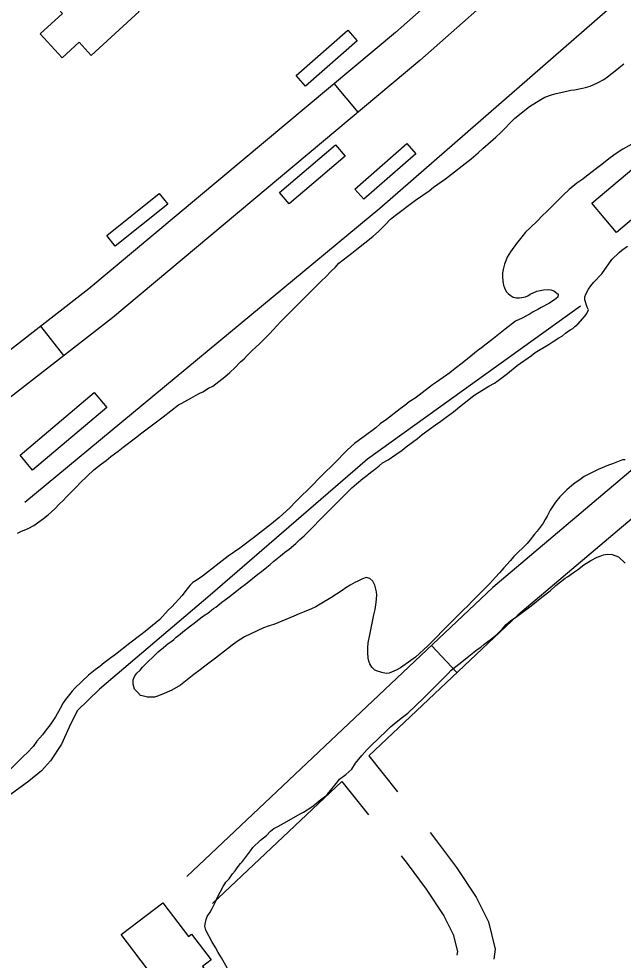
# Model space of a CAD drawing. Extents: x 3892998 to 3931244, y 278583 to 304547.
# Drawn here: x 3910866 to 3911353, y 286167 to 286925 of the extents above; entities that cross this region are included whole.
import ezdxf

# ---------------------------------------------------------------- set-up
doc = ezdxf.new("R2010")
doc.units = 0
for name, color, linetype in [('V-BLDG-OTLN', 7, 'Continuous'), ('V-RIVR-EDGE', 7, 'Continuous'), ('V-ROAD-CNTR', 7, 'Continuous'), ('V-SITE-VEGE', 7, 'Continuous'), ('V-TOPO-SHOR', 7, 'Continuous')]:
    doc.layers.add(name, color=color, linetype=linetype)

msp = doc.modelspace()

# ---------------------------------------------------------------- linework, layer by layer
at = {"layer": 'V-BLDG-OTLN'}
for points in [[(3910941.77, 286972.92), (3910963.58, 286949.1), (3910954.35, 286940.65), (3910962.89, 286931.33), (3910924.13, 286895.82), (3910914.29, 286906.57), (3910900.66, 286894.08), (3910883.03, 286913.32), (3910900.94, 286929.72), (3910898.15, 286932.97)], [(3911138.46, 286907.59), (3911096.89, 286871.22), (3911089.32, 286879.87), (3911130.9, 286916.23)], [(3911327.52, 286776.83), (3911447.82, 286878.24), (3911467.67, 286854.7), (3911347.37, 286753.29)], [(3911128.81, 286814.7), (3911083.6, 286776.32), (3911075.89, 286785.4), (3911121.1, 286823.79)], [(3911185.76, 286816.74), (3911143.77, 286779.98), (3911136.56, 286788.21), (3911178.54, 286824.98)], [(3910936.62, 286750.81), (3910979, 286784.75), (3910985.86, 286776.18), (3910943.47, 286742.24)], [(3910936.68, 286612.29), (3910876.93, 286561.79), (3910866.8, 286573.77), (3910926.55, 286624.27)], [(3911041.08, 286135.81), (3911063.71, 286105.94), (3911035.14, 286084.3), (3911022.52, 286100.97), (3910996.96, 286081.61), (3910982.94, 286100.65), (3910981.32, 286102.27), (3910979.7, 286113.17), (3910987.37, 286120.84), (3910962.52, 286154.21), (3910969.54, 286159.53), (3910948.35, 286187.52), (3910981.87, 286212.91), (3911002.43, 286185.76), (3911005.03, 286187.73), (3911020.74, 286166.99), (3911013.7, 286161.66), (3911036.12, 286132.05)]]:
    msp.add_lwpolyline(points, close=True, dxfattribs=at)
at = {"layer": 'V-RIVR-EDGE'}
msp.add_spline([(3909865.84, 290928.21), (3909862.62, 290923.11), (3909860.68, 290922.62), (3909860.67, 290920.68), (3909870.35, 290905.12), (3909881.93, 290877.89), (3909893.54, 290856.5), (3909906.13, 290843.84), (3909921.61, 290817.58), (3909937.09, 290794.71), (3909948.22, 290777.2), (3909977.73, 290734.39), (3910003.37, 290694.51), (3910040.65, 290645.85), (3910078.4, 290595.25), (3910114.21, 290544.17), (3910151.48, 290493.58), (3910181.95, 290444.45), (3910200.82, 290413.32), (3910226.93, 290368.58), (3910256.93, 290323.83), (3910278.7, 290289.3), (3910307.74, 290250.37), (3910325.16, 290226.53), (3910363.87, 290167.19), (3910391.44, 290124.87), (3910427.73, 290068.94), (3910449.5, 290036.83), (3910504.18, 289956.56), (3910522.07, 289926.9), (3910550.12, 289879.72), (3910562.21, 289857.35), (3910573.34, 289842.27), (3910610.65, 289806.73), (3910620.82, 289794.07), (3910623.21, 289779.99), (3910634.83, 289764.42), (3910664.83, 289724.03), (3910692.43, 289689.49), (3910710.83, 289668.07), (3910721.01, 289660.28), (3910770.89, 289605.28), (3910782.51, 289588.74), (3910807.66, 289548.37), (3910835.72, 289503.62), (3910862.83, 289470.04), (3910892.35, 289425.78), (3910920.41, 289383.46), (3910947.99, 289342.6), (3910968.78, 289304.67), (3911000.23, 289260.88), (3911019.59, 289231.7), (3911055.91, 289191.3), (3911085.45, 289159.66), (3911118.86, 289116.84), (3911139.19, 289091.05), (3911160.97, 289062.35), (3911184.19, 289025.87), (3911223.42, 288981.58), (3911281.53, 288916.36), (3911313, 288876.94), (3911328.5, 288859.42), (3911346.41, 288837.53), (3911371.58, 288801.04), (3911404.48, 288751.91), (3911426.73, 288715.43), (3911446.57, 288687.7), (3911479.01, 288646.83), (3911529.35, 288582.12), (3911550.65, 288552.92), (3911609.2, 288468.28), (3911644.54, 288421.09), (3911676.97, 288378.76), (3911701.17, 288348.1), (3911741.37, 288303.81), (3911770.9, 288264.88), (3911788.8, 288235.7), (3911834.27, 288164.69), (3911857.49, 288130.15), (3911884.6, 288092.69), (3911915.56, 288045.51), (3911921.85, 288035.78), (3911928.64, 288029.93), (3911972.62, 287945.81), (3911992.92, 287906.42), (3912000.64, 287886.98), (3912014.67, 287866.55), (3912026.77, 287848.06), (3912066.44, 287785.32), (3912084.8, 287750.79), (3912094.47, 287732.8), (3912094.94, 287726), (3912096.85, 287711.43), (3912096.35, 287704.63), (3912095.36, 287700.26), (3912088.55, 287695.91), (3912085.64, 287696.89), (3912073.03, 287702.26), (3912062.35, 287706.17), (3912054.1, 287706.19), (3912051.18, 287704.26), (3912049.22, 287697.95), (3912054.05, 287685.8), (3912068.56, 287663.91), (3912113.05, 287586.58), (3912136.73, 287540.87), (3912153.66, 287513.63), (3912163.84, 287503.9), (3912187.57, 287479.56), (3912207.42, 287453.28), (3912216.14, 287445.98), (3912226.8, 287436.24), (3912240.84, 287416.78), (3912253.42, 287397.81), (3912271.31, 287366.2), (3912283.87, 287341.4), (3912284.84, 287338.97), (3912290.18, 287337.98), (3912303.79, 287344.26), (3912317.4, 287350.54), (3912319.83, 287350.54), (3912322.75, 287350.53), (3912327.59, 287345.66), (3912328.54, 287338.37), (3912335.79, 287321.36), (3912348.36, 287299.96), (3912369.18, 287275.14), (3912380.33, 287265.4), (3912402.15, 287253.21), (3912416.69, 287243.46), (3912434.16, 287238.07), (3912456.94, 287220.05), (3912481.62, 287183.56), (3912501.93, 287148.06), (3912512.56, 287124.73), (3912531.4, 287085.83), (3912550.27, 287059.56), (3912569.64, 287034.26), (3912593.34, 286996.8), (3912613.67, 286968.1), (3912632.04, 286936.49), (3912645.1, 286912.66), (3912660.58, 286888.83), (3912675.09, 286867.42), (3912698.32, 286835.31), (3912720.05, 286784.75), (3912736.96, 286747.81), (3912742.28, 286740.02), (3912755.33, 286715.22), (3912761.6, 286696.75), (3912774.14, 286660.3), (3912779.9, 286635.52), (3912793.38, 286585.46), (3912797.22, 286569.43), (3912803.96, 286543.67), (3912804.41, 286532.02)], degree=3, dxfattribs=at)
at = {"layer": 'V-ROAD-CNTR'}
for p, q in [((3911139.29, 286850.23), (3911120.04, 286873.25)), ((3910902.01, 286654.1), (3910883.59, 286677.79)), ((3911218.89, 286398.6), (3911198.29, 286420.41))]:
    msp.add_line(p, q, dxfattribs=at)
for points in [[(3911461.44, 287168.05), (3911329.91, 287056.54), (3911169.36, 286914.49), (3910922.32, 286707.91), (3910727.83, 286556.64)], [(3911479.9, 287144.37), (3911349.55, 287033.86), (3911188.93, 286891.74), (3910941.16, 286684.55), (3910746.25, 286532.96)], [(3911513.49, 287081.13), (3911400.51, 286985.41), (3911156.61, 286772.59), (3910870.73, 286535.53)], [(3911709.18, 286850.21), (3911616.06, 286778.52), (3911247.86, 286467.23), (3911001.24, 286234.28)], [(3911727.61, 286826.54), (3911634.91, 286755.17), (3911267.86, 286444.85), (3911147.9, 286331.54)], [(3911147.9, 286331.54), (3911170.99, 286302.56)], [(3911126.01, 286310.87), (3911021.84, 286212.47)], [(3911126.01, 286310.87), (3911147.52, 286283.87)], [(3911197.22, 286269.71), (3911202.49, 286263.11), (3911218.62, 286241.4), (3911234.4, 286217.66), (3911244.21, 286197.79), (3911249.59, 286175.67), (3911248.69, 286167.61)], [(3911173.79, 286250.97), (3911178.73, 286244.79), (3911194.07, 286224.14), (3911208.35, 286202.66), (3911215.84, 286187.48), (3911219.19, 286173.73), (3911218.87, 286170.93)]]:
    msp.add_lwpolyline(points, dxfattribs=at)
at = {"layer": 'V-SITE-VEGE'}
for points in [[(3911209.62, 286796.6), (3911230.34, 286812.6), (3911236.07, 286817.34), (3911239.82, 286820.9), (3911245.94, 286826.43), (3911250.08, 286829.99), (3911254.23, 286833.94), (3911265.28, 286845.01), (3911273.57, 286851.92), (3911277.32, 286854.69), (3911286.4, 286860.42), (3911289.76, 286862.2), (3911295.09, 286864.17), (3911298.84, 286865.36), (3911307.53, 286867.14), (3911310.49, 286867.93), (3911313.45, 286868.33), (3911319.97, 286869.52), (3911322.34, 286870.11), (3911326.29, 286871.3), (3911329.05, 286872.48), (3911332.01, 286873.87), (3911337.15, 286876.63), (3911340.1, 286878.8), (3911347.61, 286884.73), (3911349.39, 286885.92), (3911353.33, 286889.08)], [(3911366.59, 286828.26), (3911352.57, 286820.36), (3911347.05, 286817), (3911342.31, 286813.45), (3911334.61, 286807.32), (3911331.25, 286804.95), (3911323.36, 286798.63), (3911320.2, 286796.25), (3911315.46, 286792.9), (3911309.34, 286787.96), (3911304.41, 286783.41), (3911301.05, 286779.86), (3911291.58, 286770.57), (3911287.63, 286766.62), (3911283.88, 286762.67), (3911277.76, 286756.94), (3911274.21, 286753.38), (3911271.05, 286749.83), (3911266.71, 286744.49), (3911261.97, 286737.58), (3911259.41, 286733.23), (3911258.22, 286730.47), (3911257.04, 286727.7), (3911256.05, 286723.36), (3911255.66, 286720.79), (3911255.66, 286717.83), (3911255.86, 286713.68), (3911256.25, 286710.92), (3911257.05, 286708.75), (3911258.63, 286705.79), (3911260.21, 286704.21), (3911261.79, 286702.82), (3911264.16, 286701.24), (3911266.92, 286700.46)], [(3910864.76, 286510.9), (3910867.52, 286512.29), (3910873.45, 286514.66), (3910877.79, 286517.03), (3910885.69, 286522.76), (3910889.44, 286525.73), (3910894.76, 286530.66), (3910898.52, 286534.62), (3910901.48, 286537.38), (3910904.24, 286540.34), (3910912.33, 286548.25), (3910915.29, 286551.41), (3910926.15, 286561.88), (3910932.46, 286566.82), (3910936.22, 286569.59), (3910939.97, 286572.74), (3910945.89, 286577.09), (3910949.84, 286580.25), (3910959.9, 286587.76), (3910964.84, 286591.71), (3910982.21, 286604.75), (3910994.45, 286614.24), (3910997.02, 286615.82), (3911001.95, 286618.39), (3911004.32, 286619.77), (3911008.27, 286621.75), (3911011.04, 286623.53), (3911014, 286624.91), (3911018.73, 286627.88), (3911022.09, 286629.46), (3911031.76, 286636.97), (3911035.91, 286640.32), (3911039.86, 286644.28), (3911044.4, 286649.02), (3911047.36, 286651.39), (3911049.92, 286654.15), (3911053.87, 286658.1), (3911056.83, 286660.87), (3911059.6, 286663.24), (3911067.89, 286671.54), (3911076.57, 286681.22), (3911079.93, 286684.38), (3911083.08, 286687.74), (3911093.54, 286698.21), (3911098.68, 286703.15), (3911101.83, 286706.51), (3911106.77, 286711.25), (3911109.93, 286714.61), (3911112.89, 286717.37), (3911117.43, 286722.11), (3911120.59, 286725.08), (3911123.74, 286728.43), (3911134.21, 286736.54), (3911138.15, 286739.89), (3911150.99, 286749.97), (3911155.52, 286753.92), (3911161.05, 286759.45), (3911165.4, 286764), (3911169.15, 286766.96), (3911185.33, 286779.21), (3911196.39, 286786.92), (3911199.94, 286789.68), (3911209.62, 286796.6)], [(3910986.05, 286421.9), (3910989.01, 286423.87), (3910990.78, 286425.26), (3910992.56, 286427.04), (3910995.91, 286429.41), (3910997.89, 286431.38), (3911004.21, 286436.12), (3911006.97, 286438.49), (3911009.93, 286440.87), (3911014.67, 286444.23), (3911018.02, 286446.4), (3911022.76, 286450.15), (3911024.54, 286451.34), (3911029.48, 286455.29), (3911034.21, 286458.85), (3911045.46, 286467.74), (3911048.43, 286469.91), (3911058.49, 286478.01), (3911061.45, 286479.99), (3911065.6, 286483.54), (3911068.36, 286485.72), (3911071.32, 286488.48), (3911076.65, 286492.63), (3911080.01, 286495.4), (3911083.76, 286498.17), (3911088.89, 286502.51), (3911092.25, 286505.87), (3911095.6, 286508.83), (3911115.74, 286528.99), (3911120.67, 286534.12), (3911124.42, 286537.68), (3911134.09, 286547.36), (3911137.84, 286550.72), (3911142.98, 286555.06), (3911146.33, 286557.43), (3911149.1, 286559.8), (3911153.44, 286563.16), (3911156.2, 286565.14), (3911158.77, 286567.51), (3911163.31, 286570.08), (3911169.63, 286574.43), (3911174.76, 286577.79), (3911177.92, 286580.55), (3911187, 286587.27), (3911190.95, 286590.43), (3911201.6, 286598.34), (3911205.95, 286601.3), (3911210.29, 286604.46), (3911216.02, 286608.81), (3911219.18, 286611.38), (3911222.14, 286613.95), (3911227.07, 286617.5), (3911230.03, 286620.07), (3911233.19, 286622.44), (3911244.64, 286629.36), (3911249.18, 286631.93), (3911252.14, 286633.9), (3911259.45, 286639.63), (3911267.34, 286645.96), (3911278.99, 286654.06), (3911281.95, 286656.43), (3911293.2, 286663.35), (3911296.36, 286665.52), (3911300.9, 286668.29), (3911303.86, 286669.87), (3911306.43, 286672.04), (3911309.98, 286674.81), (3911312.15, 286675.99), (3911313.73, 286677.37), (3911316.3, 286679.35), (3911322.22, 286686.07), (3911323.4, 286687.84), (3911324.79, 286690.81), (3911323.8, 286692.98), (3911321.82, 286698.9), (3911322.02, 286701.27), (3911322.61, 286703.64), (3911324.98, 286707.59), (3911326.75, 286710.36), (3911329.12, 286713.12), (3911335.64, 286720.04), (3911343.73, 286731.49), (3911349.45, 286737.03), (3911351.82, 286739), (3911356.16, 286742.16)], [(3911266.92, 286700.46), (3911269.29, 286700.46), (3911274.03, 286701.45), (3911276.01, 286702.24), (3911277.98, 286703.42), (3911283.31, 286705.99), (3911288.64, 286706.98), (3911292.39, 286707.38), (3911294.37, 286706.99), (3911296.94, 286706.2), (3911300.49, 286703.63), (3911300.1, 286701.26), (3911297.53, 286699.09), (3911292.79, 286695.93), (3911286.67, 286692.76), (3911283.91, 286691.18), (3911280.16, 286689.21), (3911277.79, 286687.63), (3911271.47, 286684.07), (3911265.94, 286681.7), (3911257.65, 286675.38), (3911246.99, 286666.68), (3911242.26, 286663.12), (3911238.5, 286660.16), (3911235.94, 286658.38), (3911230.02, 286653.64), (3911223.11, 286647.91), (3911217.38, 286643.76), (3911213.04, 286640.21)], [(3911213.04, 286640.21), (3911202.38, 286632.5), (3911199.02, 286630.52), (3911188.37, 286622.03), (3911185.21, 286619.66), (3911180.27, 286616.69), (3911176.92, 286613.92), (3911173.17, 286611.16), (3911162.11, 286602.46), (3911156.98, 286598.91), (3911153.42, 286595.95), (3911144.15, 286588.83), (3911140.2, 286586.07), (3911136.25, 286583.1), (3911130.72, 286578.16), (3911126.97, 286574.41), (3911123.42, 286570.65), (3911107.04, 286554.46), (3911103.29, 286550.5), (3911089.07, 286536.48), (3911084.14, 286531.34), (3911075.46, 286523.44), (3911069.53, 286518.5), (3911054.93, 286507.24), (3911043.87, 286498.94), (3911034.6, 286492.42), (3911013.86, 286476.41), (3911008.73, 286472.86), (3911005.97, 286471.28), (3911003.99, 286469.1), (3911002.42, 286467.33), (3910999.46, 286463.57), (3910997.48, 286460.81), (3910988.99, 286451.52), (3910986.03, 286448.75), (3910979.32, 286441.44), (3910967.67, 286431.57), (3910964.12, 286429), (3910955.24, 286422.28), (3910943.79, 286413.19), (3910939.84, 286410.42), (3910934.51, 286406.47), (3910930.96, 286403.51), (3910927.21, 286400.74), (3910921.88, 286396.6), (3910911.02, 286386.12), (3910908.65, 286383.55), (3910903.32, 286376.84), (3910901.55, 286374.07), (3910898.98, 286369.73), (3910895.23, 286363.01), (3910891.09, 286356.49), (3910887.93, 286352.35), (3910884.77, 286348.39), (3910880.43, 286343.26), (3910877.28, 286339.11), (3910872.73, 286334.17), (3910869.18, 286330.81), (3910867.01, 286328.44), (3910858.92, 286320.54)], [(3911340.84, 286565.62), (3911332.54, 286562.26), (3911321.29, 286556.53), (3911316.95, 286553.36), (3911313.99, 286551.39), (3911311.22, 286549.21), (3911307.28, 286545.85), (3911304.31, 286542.89), (3911301.75, 286540.13), (3911298.2, 286535.78), (3911294.05, 286529.46), (3911291.49, 286524.52), (3911289.91, 286521.95), (3911288.33, 286518.99), (3911283.4, 286512.67), (3911281.23, 286510.1), (3911277.87, 286505.56), (3911275.31, 286502.6), (3911264.65, 286492.12), (3911261.69, 286488.57), (3911256.55, 286483.04), (3911253.2, 286479.09), (3911249.84, 286475.53), (3911245.11, 286470), (3911241.75, 286466.84), (3911230.89, 286455.97), (3911228.13, 286453.01), (3911223.2, 286448.27), (3911214.31, 286439.18), (3911195.37, 286420.22), (3911185.5, 286411.13), (3911181.75, 286408.36), (3911173.26, 286402.43), (3911169.9, 286400.46), (3911164.18, 286398.08), (3911161.8, 286397.89), (3911158.25, 286398.67), (3911154.89, 286399.66), (3911152.72, 286400.65), (3911150.15, 286402.82), (3911148.57, 286405.58), (3911147.78, 286407.75), (3911147.38, 286410.32), (3911146.99, 286414.86), (3911146.98, 286418.41), (3911147.38, 286422.56), (3911148.56, 286428.88), (3911151.91, 286445.08), (3911152.9, 286449.42), (3911153.88, 286454.95), (3911154.27, 286460.88), (3911154.08, 286463.64), (3911152.69, 286468.97), (3911151.11, 286472.13), (3911148.74, 286474.5), (3911145.78, 286475.09), (3911142.81, 286474.1), (3911140.64, 286473.11), (3911138.87, 286472.12), (3911136.69, 286471.14), (3911132.75, 286468.96), (3911129.19, 286466.79), (3911126.23, 286464.61), (3911117.34, 286458.69), (3911108.66, 286453.75), (3911105.11, 286451.57), (3911101.75, 286449.99), (3911095.83, 286447.42), (3911091.68, 286446.04), (3911087.54, 286444.06), (3911071.35, 286437.34), (3911067.4, 286436.35), (3911062.85, 286434.57), (3911047.65, 286427.26), (3911041.73, 286423.5), (3911037.79, 286420.74), (3911034.03, 286417.58), (3911024.36, 286410.07), (3911015.67, 286403.74), (3911011.92, 286400.78), (3911006.79, 286397.02), (3910996.13, 286388.33), (3910989.02, 286384.38), (3910980.93, 286381.02), (3910977.57, 286379.44), (3910975.2, 286378.85), (3910972.83, 286378.65), (3910969.48, 286378.84), (3910967.5, 286379.24), (3910963.95, 286380.22), (3910961.58, 286382.39), (3910959.01, 286385.16), (3910958.02, 286389.3), (3910957.82, 286392.66), (3910959.4, 286396.02), (3910960.78, 286397.99), (3910963.54, 286400.56), (3910965.52, 286402.93), (3910977.95, 286415.38), (3910982.49, 286418.74), (3910986.05, 286421.9)], [(3911354.46, 286570.16), (3911352.29, 286569.97), (3911344.19, 286566.8), (3911340.84, 286565.62)], [(3911312.64, 286479.31), (3911315.99, 286481.48), (3911321.13, 286485.43), (3911326.85, 286488.99), (3911331.79, 286491.56), (3911334.35, 286492.35), (3911336.92, 286493.54), (3911340.27, 286494.13), (3911344.03, 286493.74), (3911349.16, 286491.96), (3911354.5, 286486.63)], [(3911035.13, 286158.1), (3911029.21, 286168.76), (3911026.44, 286173.1), (3911024.27, 286177.05), (3911021.3, 286181.98), (3911016.36, 286190.87), (3911015.77, 286194.23), (3911016.16, 286197.19), (3911016.75, 286199.56), (3911017.54, 286201.93), (3911019.91, 286205.49), (3911021.49, 286208.45), (3911024.05, 286213.39), (3911025.63, 286217.14), (3911030.37, 286226.22), (3911032.73, 286229.58), (3911035.3, 286232.35), (3911038.06, 286236.5), (3911040.23, 286238.87), (3911041.81, 286241.24), (3911044.38, 286244.59), (3911045.95, 286246.37), (3911047.53, 286248.35), (3911052.47, 286254.87), (3911054.44, 286257.63), (3911060.56, 286263.56), (3911065.3, 286267.31), (3911068.66, 286270.87), (3911071.42, 286272.85), (3911074.38, 286274.62), (3911079.31, 286277.19), (3911085.43, 286280.75), (3911092.54, 286284.7), (3911095.31, 286286.09), (3911101.82, 286290.43), (3911105.77, 286293.4), (3911107.94, 286295.18), (3911109.91, 286296.95), (3911113.07, 286299.13), (3911114.65, 286300.71), (3911122.75, 286310.79), (3911124.32, 286312.56), (3911129.26, 286316.51), (3911134.2, 286320.86), (3911137.15, 286325.6), (3911142.09, 286331.72), (3911146.43, 286336.46), (3911149.79, 286339.82), (3911161.83, 286351.28), (3911165.38, 286354.84), (3911171.1, 286359.78), (3911175.05, 286362.54), (3911179.2, 286365.9), (3911192.03, 286378.15), (3911211.37, 286397.51), (3911214.14, 286400.48), (3911224, 286408.18), (3911228.35, 286411.74), (3911235.26, 286417.07), (3911238.02, 286419.05), (3911240.78, 286421.42), (3911245.52, 286424.97), (3911251.25, 286429.52), (3911255.39, 286433.67), (3911258.55, 286437.22), (3911262.1, 286440.19), (3911267.23, 286443.74), (3911278.68, 286452.44), (3911287.18, 286459.35), (3911293.88, 286464.49), (3911298.62, 286468.64), (3911306.12, 286474.57), (3911307.9, 286475.75), (3911312.64, 286479.31)]]:
    msp.add_lwpolyline(points, dxfattribs=at)
at = {"layer": 'V-TOPO-SHOR'}
msp.add_lwpolyline([(3911318.32, 286693.9), (3911146.68, 286570.54), (3911019.96, 286460.89), (3910930.93, 286385.22), (3910912.77, 286367.64), (3910906.46, 286354.6), (3910900.15, 286340.78), (3910891.27, 286327.54), (3910883.96, 286319.44), (3910873.9, 286310.95), (3910858.9, 286300.08), (3910810.93, 286262.15)], dxfattribs=at)

doc.saveas('drawing.dxf')
